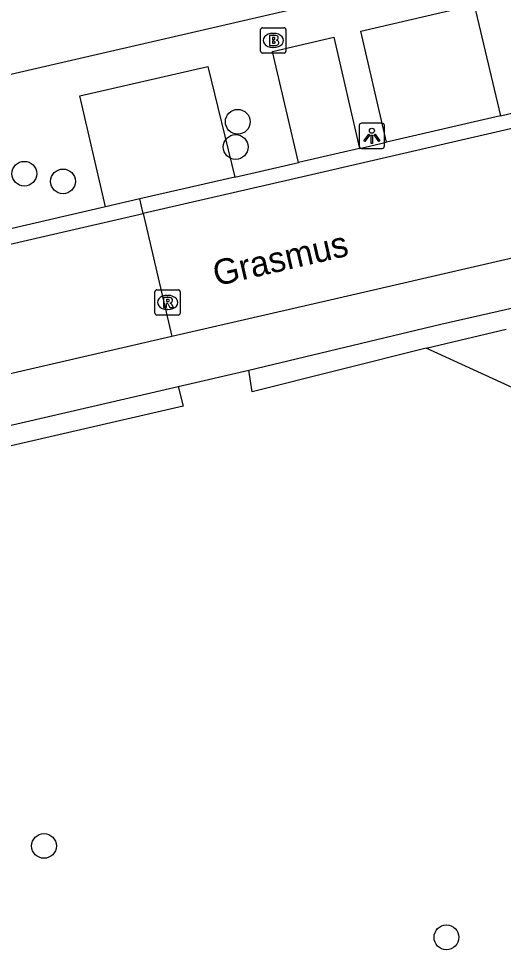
# Model space of a CAD drawing. Extents: x 156414 to 157775, y 382335 to 383765.
# Drawn here: x 156686.48 to 156705.61, y 383335.8 to 383372.93 of the extents above; entities that cross this region are included whole.
import ezdxf

# ---------------------------------------------------------------- set-up
doc = ezdxf.new("R2010")
doc.units = 0
for name, color, linetype in [('IMGEO_Boom', 7, 'Continuous'), ('IMGEO_Brandkraan', 7, 'Continuous'), ('IMGEO_Groenvoorziening', 7, 'Continuous'), ('IMGEO_Haag', 7, 'Continuous'), ('IMGEO_Lichtpunt', 7, 'Continuous'), ('IMGEO_Openbare_ruimte_label', 7, 'Continuous'), ('IMGEO_Rijbaan_lokaal_gesloten', 7, 'Continuous'), ('IMGEO_Rijbaan_lokaal_open', 7, 'Continuous'), ('IMGEO_Rioolput', 7, 'Continuous'), ('IMGEO_Voetpad_open', 7, 'Continuous')]:
    doc.layers.add(name, color=color, linetype=linetype)

msp = doc.modelspace()

# ---------------------------------------------------------------- linework, layer by layer
at = {"layer": 'IMGEO_Boom'}
for centre in [(156695.125, 383368.862), (156695.041, 383367.866), (156686.698, 383366.809), (156688.226, 383366.505), (156687.476, 383340.235), (156703.364, 383336.623)]:
    msp.add_circle(centre, 0.489, dxfattribs=at)
at = {"layer": 'IMGEO_Brandkraan'}
for p, q in [((156696.101, 383372.578), (156696.953, 383372.578)), ((156696.026, 383371.652), (156696.026, 383372.504)), ((156696.514, 383372.358), (156696.539, 383372.358)), ((156697.027, 383372.504), (156697.027, 383371.652)), ((156696.953, 383371.578), (156696.101, 383371.578)), ((156696.537, 383371.798), (156696.512, 383371.798))]:
    msp.add_line(p, q, dxfattribs=at)
for points in [[(156696.101, 383372.578), (156696.953, 383372.578)], [(156696.026, 383371.652), (156696.026, 383372.504)], [(156696.374, 383372.278), (156696.374, 383371.878), (156696.587, 383371.878)], [(156696.605, 383372.278), (156696.374, 383372.278)], [(156697.027, 383372.504), (156697.027, 383371.652)], [(156696.553, 383372.197), (156696.499, 383372.197), (156696.499, 383372.121)], [(156696.499, 383372.121), (156696.552, 383372.121)], [(156696.561, 383372.045), (156696.499, 383372.045), (156696.499, 383371.964)], [(156696.499, 383371.964), (156696.561, 383371.964)], [(156696.953, 383371.578), (156696.101, 383371.578)]]:
    msp.add_lwpolyline(points, dxfattribs=at)
for centre, radius, start, end in [((156696.103, 383372.502), 0.0765, 91.552, 178.448), ((156696.103, 383372.502), 0.0765, 91.552, 178.448), ((156696.951, 383372.502), 0.0765, 1.552, 88.448), ((156696.951, 383372.502), 0.0765, 1.552, 88.448), ((156696.609, 383372.133), 0.145, 59.4692, 91.5367), ((156696.634, 383372.18), 0.0922, 285.5137, 58.1501), ((156696.554, 383372.159), 0.0379, 267.8285, 90.9355), ((156696.562, 383372.004), 0.0404, 269.8759, 90.5077), ((156696.593, 383372.129), 0.251, 268.6676, 293.5347), ((156696.639, 383371.988), 0.105, 301.3115, 78.989), ((156696.103, 383371.654), 0.0765, 181.552, 268.448), ((156696.103, 383371.654), 0.0765, 181.552, 268.448), ((156696.951, 383371.654), 0.0765, 271.552, 358.448), ((156696.951, 383371.654), 0.0765, 271.552, 358.448)]:
    msp.add_arc(centre, radius, start, end, dxfattribs=at)
for centre, major_axis, ratio, start_param, end_param in [((156696.513, 383372.078), (-0.387, 0.002), 0.722429, 4.712389, 7.853982), ((156696.538, 383372.078), (-0.39, 0.002), 0.717154, 1.570796, 4.712389)]:
    msp.add_ellipse(centre, major_axis=major_axis, ratio=ratio, start_param=start_param, end_param=end_param, dxfattribs=at)
at = {"layer": 'IMGEO_Groenvoorziening'}
msp.add_lwpolyline([(156727.798, 383363.631), (156725.983, 383360.579), (156725.357, 383361.052), (156724.666, 383361.423), (156723.927, 383361.686), (156723.156, 383361.832), (156722.372, 383361.86), (156721.593, 383361.768), (156720.837, 383361.558), (156720.122, 383361.235), (156719.671, 383360.958), (156715.863, 383358.376), (156713.002, 383355.13), (156702.56, 383359.918)], dxfattribs=at)
at = {"layer": 'IMGEO_Haag'}
for points in [[(156702.56, 383359.918), (156705.725, 383360.667)], [(156702.56, 383359.918), (156695.692, 383358.193), (156695.561, 383359.039)], [(156692.77, 383358.399), (156692.971, 383357.614), (156683.819, 383355.506)]]:
    msp.add_lwpolyline(points, dxfattribs=at)
at = {"layer": 'IMGEO_Lichtpunt'}
for p, q in [((156699.922, 383368.712), (156699.922, 383367.905)), ((156699.922, 383368.712), (156699.922, 383367.905)), ((156700.824, 383368.807), (156700.016, 383368.807)), ((156700.824, 383368.807), (156700.016, 383368.807)), ((156700.918, 383367.905), (156700.918, 383368.712)), ((156700.918, 383367.905), (156700.918, 383368.712)), ((156700.016, 383367.811), (156700.824, 383367.811)), ((156700.016, 383367.811), (156700.824, 383367.811))]:
    msp.add_line(p, q, dxfattribs=at)
for points in [[(156700.296, 383368.376), (156700.335, 383368.348), (156700.147, 383368.086), (156700.109, 383368.113), (156700.296, 383368.376)], [(156700.398, 383368.328), (156700.445, 383368.328), (156700.445, 383368.006), (156700.398, 383368.006), (156700.398, 383368.328)], [(156700.508, 383368.348), (156700.546, 383368.375), (156700.733, 383368.113), (156700.694, 383368.085), (156700.508, 383368.348)]]:
    msp.add_lwpolyline(points, dxfattribs=at)
msp.add_circle((156700.421, 383368.51), 0.0994, dxfattribs=at)
for centre, start, end in [((156700.016, 383368.712), 90, 180), ((156700.016, 383368.712), 90, 180), ((156700.824, 383368.712), 0, 90), ((156700.824, 383368.712), 0, 90), ((156700.016, 383367.905), 180, 270), ((156700.016, 383367.905), 180, 270), ((156700.824, 383367.905), 270, 0), ((156700.824, 383367.905), 270, 360)]:
    msp.add_arc(centre, 0.0946, start, end, dxfattribs=at)
at = {"layer": 'IMGEO_Rijbaan_lokaal_gesloten'}
for points in [[(156801.58, 383390.671), (156729.736, 383374.103), (156727.422, 383373.564), (156697.352, 383366.606), (156691.395, 383365.232)], [(156802.731, 383385.9), (156758.28, 383375.58), (156698.774, 383361.816), (156692.518, 383360.371)], [(156580.9, 383339.743), (156582.533, 383340.112), (156599.507, 383344.038), (156628.174, 383350.645), (156654.216, 383356.639), (156656.606, 383357.207), (156691.395, 383365.232)], [(156691.395, 383365.232), (156692.518, 383360.371)], [(156692.518, 383360.371), (156674.693, 383356.254), (156656.141, 383351.999), (156630.503, 383346.082), (156583.446, 383335.24)]]:
    msp.add_lwpolyline(points, dxfattribs=at)
at = {"layer": 'IMGEO_Rijbaan_lokaal_open'}
for points in [[(156705.494, 383369.098), (156707.116, 383369.473)], [(156705.494, 383369.098), (156701.001, 383368.058)], [(156699.936, 383367.812), (156697.528, 383367.255)], [(156699.936, 383367.812), (156701.001, 383368.058)], [(156695.006, 383366.673), (156697.296, 383367.201), (156697.528, 383367.255)], [(156695.006, 383366.673), (156691.262, 383365.81)], [(156691.262, 383365.81), (156689.898, 383365.496)], [(156691.395, 383365.232), (156691.262, 383365.81)], [(156689.898, 383365.496), (156686.215, 383364.646)]]:
    msp.add_lwpolyline(points, dxfattribs=at)
at = {"layer": 'IMGEO_Rioolput'}
for p, q in [((156691.927, 383362.219), (156692.779, 383362.219)), ((156691.852, 383361.293), (156691.852, 383362.145)), ((156692.34, 383361.999), (156692.365, 383361.999)), ((156692.853, 383362.145), (156692.853, 383361.293)), ((156692.363, 383361.439), (156692.338, 383361.439)), ((156692.779, 383361.219), (156691.927, 383361.219))]:
    msp.add_line(p, q, dxfattribs=at)
for points in [[(156691.927, 383362.219), (156692.779, 383362.219)], [(156691.852, 383361.293), (156691.852, 383362.145)], [(156692.441, 383361.917), (156692.189, 383361.919), (156692.189, 383361.519)], [(156692.367, 383361.838), (156692.313, 383361.838), (156692.313, 383361.757)], [(156692.853, 383362.145), (156692.853, 383361.293)], [(156692.189, 383361.519), (156692.313, 383361.519), (156692.313, 383361.681), (156692.324, 383361.681)], [(156692.313, 383361.757), (156692.365, 383361.757)], [(156692.371, 383361.652), (156692.442, 383361.519), (156692.582, 383361.519), (156692.517, 383361.645)], [(156692.779, 383361.219), (156691.927, 383361.219)]]:
    msp.add_lwpolyline(points, dxfattribs=at)
for centre, radius, start, end in [((156691.929, 383362.143), 0.0765, 91.552, 178.448), ((156691.929, 383362.143), 0.0765, 91.552, 178.448), ((156692.777, 383362.143), 0.0765, 1.552, 88.448), ((156692.777, 383362.143), 0.0765, 1.552, 88.448), ((156692.373, 383361.742), 0.0964, 77.0061, 93.1865), ((156692.387, 383361.799), 0.0378, 276.6634, 79.6772), ((156692.44, 383361.807), 0.109, 350.3612, 89.416), ((156692.323, 383361.628), 0.0533, 26.0293, 88.6989), ((156692.349, 383361.946), 0.19, 274.7715, 282.9687), ((156692.438, 383361.807), 0.112, 277.5842, 350.9817), ((156692.422, 383361.592), 0.108, 29.5134, 73.7905), ((156691.929, 383361.295), 0.0765, 181.552, 268.448), ((156691.929, 383361.295), 0.0765, 181.552, 268.448), ((156692.777, 383361.295), 0.0765, 271.552, 358.448), ((156692.777, 383361.295), 0.0765, 271.552, 358.448)]:
    msp.add_arc(centre, radius, start, end, dxfattribs=at)
for centre, major_axis, ratio, start_param, end_param in [((156692.339, 383361.719), (-0.387, 0.002), 0.722429, 4.712389, 7.853982), ((156692.364, 383361.719), (-0.39, 0.002), 0.717154, 1.570796, 4.712389)]:
    msp.add_ellipse(centre, major_axis=major_axis, ratio=ratio, start_param=start_param, end_param=end_param, dxfattribs=at)
at = {"layer": 'IMGEO_Voetpad_open'}
for points in [[(156724.689, 383379.642), (156656.476, 383363.885)], [(156701.001, 383368.058), (156699.979, 383372.45), (156704.463, 383373.487), (156705.494, 383369.098)], [(156697.528, 383367.255), (156696.497, 383371.644), (156698.916, 383372.204), (156699.936, 383367.812)], [(156689.898, 383365.496), (156688.885, 383369.883), (156693.941, 383371.053), (156695.006, 383366.673)], [(156695.561, 383359.039), (156703.149, 383360.862), (156727.164, 383366.322)], [(156692.77, 383358.399), (156695.561, 383359.039)], [(156659.149, 383350.609), (156692.77, 383358.399)]]:
    msp.add_lwpolyline(points, dxfattribs=at)

# ---------------------------------------------------------------- texts
at = {"layer": 'IMGEO_Openbare_ruimte_label'}
msp.add_text('Grasmus', height=1, rotation=13.0075, dxfattribs=at).set_placement((156694.274, 383362.36))

doc.saveas('drawing.dxf')
